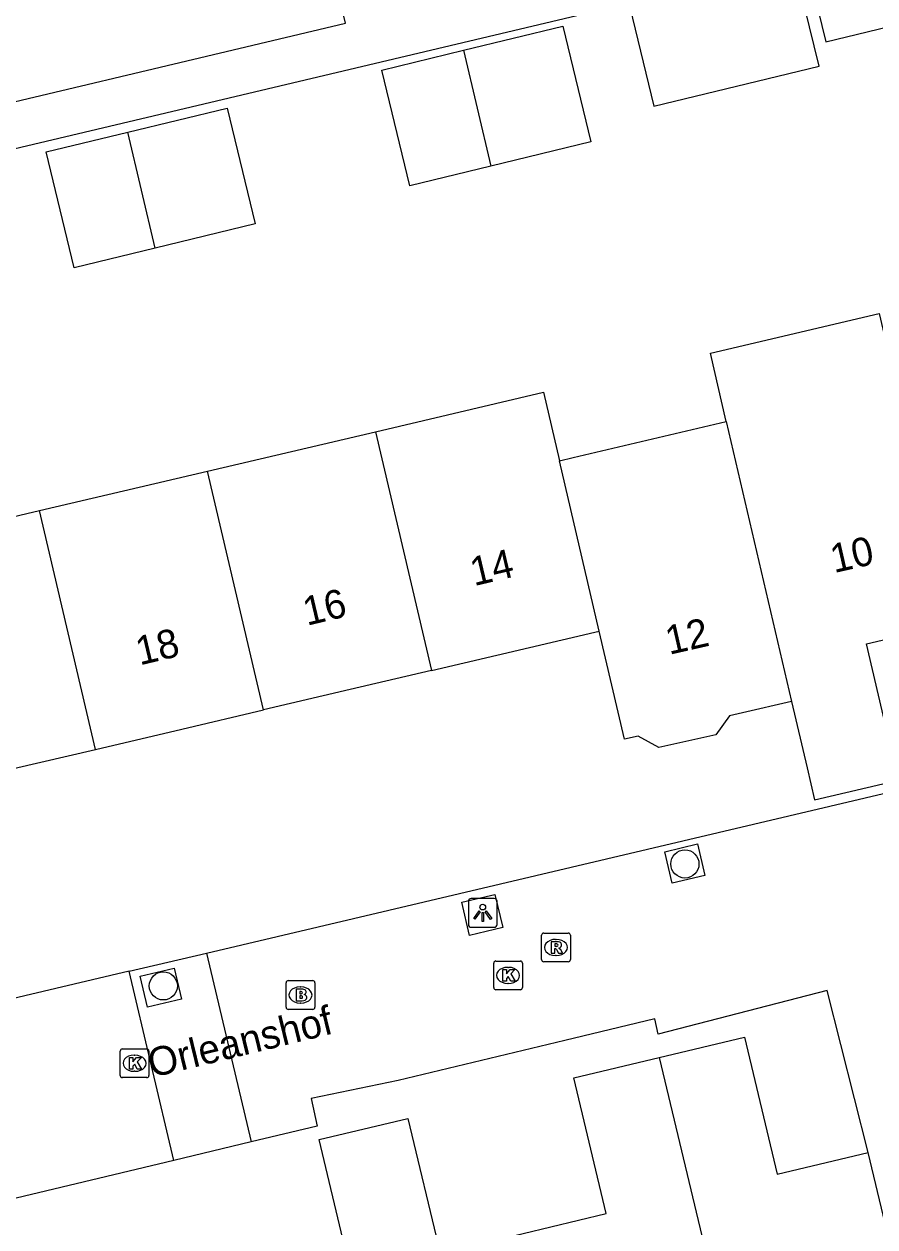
# Model space of a CAD drawing. Extents: x 158461 to 159795, y 387220 to 388672.
# Drawn here: x 159173.41 to 159203.01, y 388326.4 to 388368.24 of the extents above; entities that cross this region are included whole.
import ezdxf

# ---------------------------------------------------------------- set-up
doc = ezdxf.new("R2010")
doc.units = 0
for name, color, linetype in [('IMGEO_Boom', 7, 'Continuous'), ('IMGEO_Brandkraan', 7, 'Continuous'), ('IMGEO_Kolk', 7, 'Continuous'), ('IMGEO_Lichtpunt', 7, 'Continuous'), ('IMGEO_Openbare_ruimte_label', 7, 'Continuous'), ('IMGEO_Pand', 7, 'Continuous'), ('IMGEO_Pand_nummerreeks', 7, 'Continuous'), ('IMGEO_Rijbaan_lokaal_open', 7, 'Continuous'), ('IMGEO_Rioolput', 7, 'Continuous'), ('IMGEO_Voetpad_open', 7, 'Continuous')]:
    doc.layers.add(name, color=color, linetype=linetype)

msp = doc.modelspace()

# ---------------------------------------------------------------- linework, layer by layer
at = {"layer": 'IMGEO_Boom'}
for centre in [(159196.399, 388339.024), (159178.256, 388334.78)]:
    msp.add_circle(centre, 0.489, dxfattribs=at)
at = {"layer": 'IMGEO_Brandkraan'}
for p, q in [((159182.526, 388334.039), (159182.526, 388334.891)), ((159182.601, 388334.965), (159183.453, 388334.965)), ((159183.527, 388334.891), (159183.527, 388334.039)), ((159183.014, 388334.745), (159183.039, 388334.745)), ((159183.453, 388333.965), (159182.601, 388333.965)), ((159183.037, 388334.185), (159183.012, 388334.185))]:
    msp.add_line(p, q, dxfattribs=at)
for points in [[(159182.526, 388334.039), (159182.526, 388334.891)], [(159182.601, 388334.965), (159183.453, 388334.965)], [(159183.527, 388334.891), (159183.527, 388334.039)], [(159182.874, 388334.665), (159182.874, 388334.265), (159183.087, 388334.265)], [(159183.105, 388334.665), (159182.874, 388334.665)], [(159183.053, 388334.584), (159182.999, 388334.584), (159182.999, 388334.508)], [(159182.999, 388334.508), (159183.052, 388334.508)], [(159183.061, 388334.432), (159182.999, 388334.432), (159182.999, 388334.351)], [(159183.453, 388333.965), (159182.601, 388333.965)], [(159182.999, 388334.351), (159183.061, 388334.351)]]:
    msp.add_lwpolyline(points, dxfattribs=at)
for centre, radius, start, end in [((159182.603, 388334.889), 0.0765, 91.552, 178.448), ((159182.603, 388334.889), 0.0765, 91.552, 178.448), ((159183.451, 388334.889), 0.0765, 1.552, 88.448), ((159183.451, 388334.889), 0.0765, 1.552, 88.448), ((159183.054, 388334.546), 0.0379, 267.8285, 90.9355), ((159183.062, 388334.391), 0.0404, 269.8759, 90.5077), ((159183.109, 388334.52), 0.145, 59.4692, 91.5367), ((159183.134, 388334.567), 0.0922, 285.5137, 58.1501), ((159183.139, 388334.375), 0.105, 301.3115, 78.989), ((159182.603, 388334.041), 0.0765, 181.552, 268.448), ((159182.603, 388334.041), 0.0765, 181.552, 268.448), ((159183.093, 388334.516), 0.251, 268.6676, 293.5347), ((159183.451, 388334.041), 0.0765, 271.552, 358.448), ((159183.451, 388334.041), 0.0765, 271.552, 358.448)]:
    msp.add_arc(centre, radius, start, end, dxfattribs=at)
for centre, major_axis, ratio, start_param, end_param in [((159183.013, 388334.465), (-0.387, 0.002), 0.722429, 4.712389, 7.853982), ((159183.038, 388334.465), (-0.39, 0.002), 0.717154, 1.570796, 4.712389)]:
    msp.add_ellipse(centre, major_axis=major_axis, ratio=ratio, start_param=start_param, end_param=end_param, dxfattribs=at)
at = {"layer": 'IMGEO_Kolk'}
for p, q in [((159189.823, 388335.647), (159190.675, 388335.647)), ((159189.748, 388334.721), (159189.748, 388335.573)), ((159190.236, 388335.427), (159190.261, 388335.427)), ((159190.749, 388335.573), (159190.749, 388334.721)), ((159190.259, 388334.867), (159190.234, 388334.867)), ((159190.675, 388334.647), (159189.823, 388334.647)), ((159176.754, 388331.663), (159176.754, 388332.515)), ((159176.829, 388332.589), (159177.681, 388332.589)), ((159177.242, 388332.369), (159177.267, 388332.369)), ((159177.755, 388332.515), (159177.755, 388331.663)), ((159177.681, 388331.589), (159176.829, 388331.589)), ((159177.265, 388331.809), (159177.24, 388331.809))]:
    msp.add_line(p, q, dxfattribs=at)
for points in [[(159189.823, 388335.647), (159190.675, 388335.647)], [(159189.748, 388334.721), (159189.748, 388335.573)], [(159190.069, 388335.347), (159190.192, 388335.347), (159190.192, 388335.196), (159190.322, 388335.347), (159190.486, 388335.347), (159190.34, 388335.196), (159190.493, 388334.947), (159190.341, 388334.947), (159190.256, 388335.111), (159190.192, 388335.044), (159190.192, 388334.947), (159190.069, 388334.947), (159190.069, 388335.347)], [(159190.749, 388335.573), (159190.749, 388334.721)], [(159190.675, 388334.647), (159189.823, 388334.647)], [(159176.754, 388331.663), (159176.754, 388332.515)], [(159176.829, 388332.589), (159177.681, 388332.589)], [(159177.075, 388332.289), (159177.198, 388332.289), (159177.198, 388332.138), (159177.328, 388332.289), (159177.492, 388332.289), (159177.346, 388332.138), (159177.499, 388331.889), (159177.347, 388331.889), (159177.262, 388332.053), (159177.198, 388331.986), (159177.198, 388331.889), (159177.075, 388331.889), (159177.075, 388332.289)], [(159177.755, 388332.515), (159177.755, 388331.663)], [(159177.681, 388331.589), (159176.829, 388331.589)]]:
    msp.add_lwpolyline(points, dxfattribs=at)
for centre, start, end in [((159189.825, 388335.571), 91.552, 178.448), ((159189.825, 388335.571), 91.552, 178.448), ((159190.673, 388335.571), 1.552, 88.448), ((159190.673, 388335.571), 1.552, 88.448), ((159189.825, 388334.723), 181.552, 268.448), ((159189.825, 388334.723), 181.552, 268.448), ((159190.673, 388334.723), 271.552, 358.448), ((159190.673, 388334.723), 271.552, 358.448), ((159176.831, 388332.513), 91.552, 178.448), ((159176.831, 388332.513), 91.552, 178.448), ((159177.679, 388332.513), 1.552, 88.448), ((159177.679, 388332.513), 1.552, 88.448), ((159176.831, 388331.665), 181.552, 268.448), ((159176.831, 388331.665), 181.552, 268.448), ((159177.679, 388331.665), 271.552, 358.448), ((159177.679, 388331.665), 271.552, 358.448)]:
    msp.add_arc(centre, 0.0765, start, end, dxfattribs=at)
for centre, major_axis, ratio, start_param, end_param in [((159190.235, 388335.147), (-0.387, 0.002), 0.722429, 4.712389, 7.853982), ((159190.26, 388335.147), (-0.39, 0.002), 0.717154, 1.570796, 4.712389), ((159177.241, 388332.089), (-0.387, 0.002), 0.722429, 4.712389, 7.853982), ((159177.266, 388332.089), (-0.39, 0.002), 0.717154, 1.570796, 4.712389)]:
    msp.add_ellipse(centre, major_axis=major_axis, ratio=ratio, start_param=start_param, end_param=end_param, dxfattribs=at)
at = {"layer": 'IMGEO_Lichtpunt'}
for p, q in [((159188.867, 388337.724), (159188.867, 388336.917)), ((159188.867, 388337.724), (159188.867, 388336.917)), ((159189.769, 388337.819), (159188.961, 388337.819)), ((159189.769, 388337.819), (159188.961, 388337.819)), ((159189.863, 388336.917), (159189.863, 388337.724)), ((159189.863, 388336.917), (159189.863, 388337.724)), ((159188.961, 388336.823), (159189.769, 388336.823)), ((159188.961, 388336.823), (159189.769, 388336.823))]:
    msp.add_line(p, q, dxfattribs=at)
for points in [[(159189.241, 388337.388), (159189.28, 388337.36), (159189.092, 388337.098), (159189.054, 388337.125), (159189.241, 388337.388)], [(159189.343, 388337.34), (159189.39, 388337.34), (159189.39, 388337.018), (159189.343, 388337.018), (159189.343, 388337.34)], [(159189.453, 388337.36), (159189.491, 388337.387), (159189.678, 388337.125), (159189.639, 388337.097), (159189.453, 388337.36)]]:
    msp.add_lwpolyline(points, dxfattribs=at)
msp.add_circle((159189.366, 388337.522), 0.0994, dxfattribs=at)
for centre, start, end in [((159188.961, 388337.724), 90, 180), ((159188.961, 388337.724), 90, 180), ((159189.769, 388337.724), 0, 90), ((159189.769, 388337.724), 0, 90), ((159188.961, 388336.917), 180, 270), ((159188.961, 388336.917), 180, 270), ((159189.769, 388336.917), 270, 0), ((159189.769, 388336.917), 270, 360)]:
    msp.add_arc(centre, 0.0946, start, end, dxfattribs=at)
at = {"layer": 'IMGEO_Pand'}
for points in [[(159200.76, 388369.859), (159201.303, 388367.625), (159203.835, 388368.24), (159203.293, 388370.474), (159200.76, 388369.859)], [(159194.479, 388368.836), (159195.317, 388365.382), (159201.067, 388366.778), (159200.228, 388370.231), (159194.479, 388368.836)], [(159188.701, 388367.333), (159192.152, 388368.171), (159193.129, 388364.146), (159189.643, 388363.299)], [(159189.643, 388363.299), (159186.83, 388362.616), (159185.852, 388366.641), (159188.701, 388367.333)], [(159188.701, 388367.333), (159189.643, 388363.299)], [(159177.026, 388364.485), (159180.475, 388365.323), (159181.452, 388361.298), (159177.971, 388360.452)], [(159177.971, 388360.452), (159175.153, 388359.768), (159174.175, 388363.793), (159177.026, 388364.485)], [(159177.971, 388360.452), (159177.026, 388364.485)], [(159197.84, 388354.414), (159197.284, 388356.798), (159203.16, 388358.179), (159203.716, 388355.794)], [(159185.634, 388354.061), (159191.478, 388355.434), (159192.035, 388353.049)], [(159179.792, 388352.688), (159185.634, 388354.061)], [(159185.634, 388354.061), (159187.582, 388345.756)], [(159192.035, 388353.049), (159192.517, 388353.163), (159197.84, 388354.414)], [(159197.84, 388354.414), (159200.111, 388344.681)], [(159193.417, 388347.128), (159192.035, 388353.049)], [(159173.952, 388351.315), (159179.792, 388352.688)], [(159181.74, 388344.383), (159179.792, 388352.688)], [(159168.112, 388349.943), (159173.952, 388351.315)], [(159175.899, 388343.011), (159173.952, 388351.315)], [(159200.111, 388344.681), (159200.651, 388342.366), (159200.912, 388341.256), (159203.825, 388341.94), (159203.341, 388343.999), (159202.711, 388346.682), (159205.68, 388347.38)], [(159187.582, 388345.756), (159193.269, 388347.093), (159193.417, 388347.128)], [(159200.111, 388344.681), (159198.401, 388344.279), (159197.946, 388344.173), (159197.475, 388343.517), (159195.488, 388343.078), (159194.768, 388343.471), (159194.296, 388343.36), (159193.417, 388347.128)], [(159187.582, 388345.756), (159184.752, 388345.091), (159181.74, 388344.383)], [(159175.899, 388343.011), (159178.896, 388343.715), (159181.74, 388344.383)], [(159170.378, 388340.279), (159172.114, 388340.687), (159171.794, 388342.046), (159173.05, 388342.341), (159175.899, 388343.011)], [(159195.505, 388332.29), (159198.476, 388333), (159199.614, 388328.236), (159202.774, 388328.99)], [(159190.774, 388326.171), (159193.664, 388326.861), (159192.537, 388331.581), (159195.505, 388332.29)], [(159195.505, 388332.29), (159198.668, 388319.059)], [(159185.38, 388322.286), (159183.676, 388329.432), (159186.764, 388330.17), (159187.885, 388325.481), (159190.774, 388326.171)], [(159203.366, 388326.51), (159202.774, 388328.99)]]:
    msp.add_lwpolyline(points, dxfattribs=at)
at = {"layer": 'IMGEO_Rijbaan_lokaal_open'}
for points in [[(159179.762, 388335.924), (159203.902, 388341.615), (159204.466, 388339.218), (159210.286, 388340.637)], [(159195.958, 388338.353), (159195.7, 388339.451), (159196.836, 388339.719), (159197.094, 388338.621), (159195.958, 388338.353)], [(159190.06, 388336.81), (159188.906, 388336.538), (159188.635, 388337.689), (159189.789, 388337.961), (159190.06, 388336.81)], [(159177.066, 388335.288), (159165.973, 388332.673), (159164.806, 388337.639)], [(159177.066, 388335.288), (159179.762, 388335.924)], [(159179.762, 388335.924), (159181.311, 388329.357)], [(159178.617, 388328.712), (159177.066, 388335.288)], [(159177.709, 388334.047), (159177.455, 388335.125), (159178.633, 388335.403), (159178.886, 388334.324), (159177.709, 388334.047)], [(159202.774, 388328.99), (159201.348, 388334.623), (159195.474, 388333.102), (159195.35, 388333.641), (159192.222, 388332.887), (159186.423, 388331.49), (159183.404, 388330.867), (159183.609, 388329.907), (159181.311, 388329.357)], [(159181.311, 388329.357), (159178.617, 388328.712)], [(159178.617, 388328.712), (159170.259, 388326.712), (159169.091, 388326.432), (159170.641, 388319.924), (159163.561, 388318.187), (159162.389, 388317.899), (159135.747, 388311.362), (159135.471, 388312.508), (159130.693, 388311.349)]]:
    msp.add_lwpolyline(points, dxfattribs=at)
at = {"layer": 'IMGEO_Rioolput'}
for p, q in [((159191.413, 388335.694), (159191.413, 388336.546)), ((159191.488, 388336.62), (159192.34, 388336.62)), ((159192.414, 388336.546), (159192.414, 388335.694)), ((159191.901, 388336.4), (159191.926, 388336.4)), ((159191.924, 388335.84), (159191.899, 388335.84)), ((159192.34, 388335.62), (159191.488, 388335.62))]:
    msp.add_line(p, q, dxfattribs=at)
for points in [[(159191.413, 388335.694), (159191.413, 388336.546)], [(159191.488, 388336.62), (159192.34, 388336.62)], [(159192.414, 388336.546), (159192.414, 388335.694)], [(159192.002, 388336.318), (159191.75, 388336.32), (159191.75, 388335.92)], [(159191.75, 388335.92), (159191.874, 388335.92), (159191.874, 388336.082), (159191.885, 388336.082)], [(159191.928, 388336.239), (159191.874, 388336.239), (159191.874, 388336.158)], [(159191.874, 388336.158), (159191.926, 388336.158)], [(159191.932, 388336.053), (159192.003, 388335.92), (159192.143, 388335.92), (159192.078, 388336.046)], [(159192.34, 388335.62), (159191.488, 388335.62)]]:
    msp.add_lwpolyline(points, dxfattribs=at)
for centre, radius, start, end in [((159191.49, 388336.544), 0.0765, 91.552, 178.448), ((159191.49, 388336.544), 0.0765, 91.552, 178.448), ((159192.338, 388336.544), 0.0765, 1.552, 88.448), ((159192.338, 388336.544), 0.0765, 1.552, 88.448), ((159191.884, 388336.029), 0.0533, 26.0293, 88.6989), ((159191.91, 388336.347), 0.19, 274.7715, 282.9687), ((159191.934, 388336.143), 0.0964, 77.0061, 93.1865), ((159191.948, 388336.2), 0.0378, 276.6634, 79.6772), ((159192.001, 388336.208), 0.109, 350.3612, 89.416), ((159191.999, 388336.208), 0.112, 277.5842, 350.9817), ((159191.983, 388335.993), 0.108, 29.5134, 73.7905), ((159191.49, 388335.696), 0.0765, 181.552, 268.448), ((159191.49, 388335.696), 0.0765, 181.552, 268.448), ((159192.338, 388335.696), 0.0765, 271.552, 358.448), ((159192.338, 388335.696), 0.0765, 271.552, 358.448)]:
    msp.add_arc(centre, radius, start, end, dxfattribs=at)
for centre, major_axis, ratio, start_param, end_param in [((159191.9, 388336.12), (-0.387, 0.002), 0.722429, 4.712389, 7.853982), ((159191.925, 388336.12), (-0.39, 0.002), 0.717154, 1.570796, 4.712389)]:
    msp.add_ellipse(centre, major_axis=major_axis, ratio=ratio, start_param=start_param, end_param=end_param, dxfattribs=at)
at = {"layer": 'IMGEO_Voetpad_open'}
for points in [[(159167.784, 388364.288), (159184.588, 388368.271), (159177.864, 388396.641)], [(159221.355, 388359.939), (159217.902, 388374.525), (159155.264, 388359.68)]]:
    msp.add_lwpolyline(points, dxfattribs=at)

# ---------------------------------------------------------------- texts
at = {"layer": 'IMGEO_Openbare_ruimte_label'}
msp.add_text('Orleanshof', height=1, rotation=13.7165, dxfattribs=at).set_placement((159177.86, 388331.583))
at = {"layer": 'IMGEO_Pand_nummerreeks'}
for s, rotation, p in [('10', 12.8801, (159201.587, 388349.14)), ('14', 13.3327, (159189.064, 388348.686)), ('16', 13.3333, (159183.248, 388347.307)), ('12', 12.8113, (159195.851, 388346.297)), ('18', 13.3333, (159177.434, 388345.929))]:
    msp.add_text(s, height=1, rotation=rotation, dxfattribs=at).set_placement(p)

doc.saveas('drawing.dxf')
